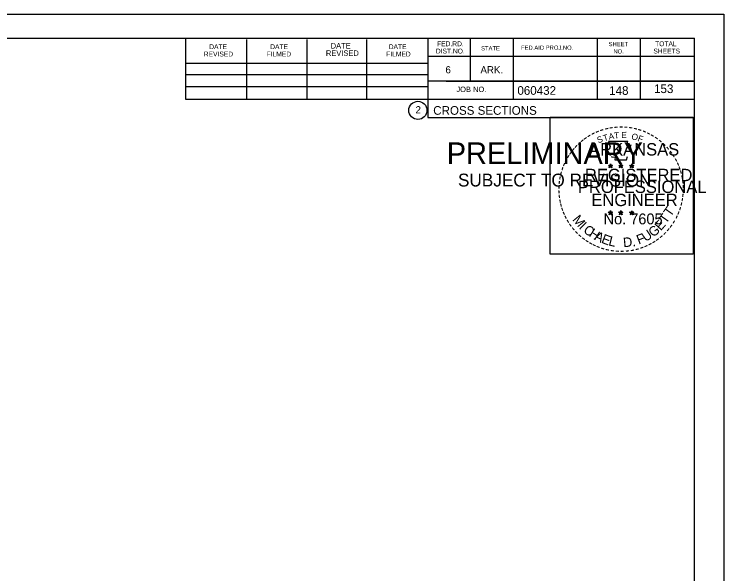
# Model space of a CAD drawing. Extents: x 1538688 to 1540766, y 656250 to 671912.
# Drawn here: x 1539422.3 to 1539537.1, y 656460.7 to 656551.2 of the extents above; entities that cross this region are included whole.
import ezdxf

# ---------------------------------------------------------------- set-up
doc = ezdxf.new("R2010")
doc.units = 0
for name, color, linetype in [('26', 7, 'Continuous'), ('7', 7, 'Continuous'), ('8', 7, 'Continuous'), ('9', 7, 'Continuous'), ('RipRap', 7, 'Continuous')]:
    doc.layers.add(name, color=color, linetype=linetype)

msp = doc.modelspace()

# ---------------------------------------------------------------- linework, layer by layer
at = {"layer": '26'}
msp.add_line((1539203.73, 656551.23), (1539537.06, 656551.23), dxfattribs=at)
for points in [[(1539203.72, 656551.23), (1539537.06, 656551.23), (1539537.06, 656337.9), (1539203.72, 656337.9)], [(1539508.98, 656534.57), (1539532.08, 656534.57), (1539532.08, 656512.42), (1539508.98, 656512.42)]]:
    msp.add_lwpolyline(points, close=True, dxfattribs=at)
at = {"layer": '8'}
for p, q in [((1539518.39, 656526.79), (1539518.74, 656526.68)), ((1539518.39, 656526.79), (1539518.64, 656526.74)), ((1539518.39, 656526.79), (1539518.62, 656526.66)), ((1539518.52, 656526.38), (1539518.74, 656526.68)), ((1539518.52, 656526.38), (1539518.65, 656526.62)), ((1539518.52, 656526.38), (1539518.73, 656526.6)), ((1539518.74, 656527.04), (1539518.7, 656526.79)), ((1539518.95, 656526.38), (1539518.73, 656526.59)), ((1539518.74, 656526.68), (1539518.74, 656527.04)), ((1539518.74, 656527.04), (1539518.79, 656526.79)), ((1539519.08, 656526.79), (1539518.74, 656526.68)), ((1539518.95, 656526.38), (1539518.74, 656526.68)), ((1539519.08, 656526.79), (1539518.8, 656526.74)), ((1539518.95, 656526.38), (1539518.81, 656526.67)), ((1539519.08, 656526.79), (1539518.88, 656526.68)), ((1539520.06, 656526.79), (1539520.41, 656526.68)), ((1539520.06, 656526.79), (1539520.31, 656526.74)), ((1539520.06, 656526.79), (1539520.29, 656526.66)), ((1539520.19, 656526.38), (1539520.41, 656526.68)), ((1539520.19, 656526.38), (1539520.32, 656526.62)), ((1539520.19, 656526.38), (1539520.4, 656526.6)), ((1539520.41, 656527.04), (1539520.37, 656526.79)), ((1539520.62, 656526.38), (1539520.4, 656526.59)), ((1539520.41, 656526.68), (1539520.41, 656527.04)), ((1539520.41, 656527.04), (1539520.46, 656526.79)), ((1539520.75, 656526.79), (1539520.41, 656526.68)), ((1539520.62, 656526.38), (1539520.41, 656526.68)), ((1539520.75, 656526.79), (1539520.47, 656526.74)), ((1539520.62, 656526.38), (1539520.48, 656526.67)), ((1539520.75, 656526.79), (1539520.55, 656526.68)), ((1539521.82, 656526.77), (1539522.17, 656526.66)), ((1539521.82, 656526.77), (1539522.07, 656526.73)), ((1539521.82, 656526.77), (1539522.06, 656526.65)), ((1539521.95, 656526.37), (1539522.17, 656526.66)), ((1539521.95, 656526.37), (1539522.08, 656526.61)), ((1539522.17, 656527.03), (1539522.13, 656526.78)), ((1539522.17, 656526.66), (1539522.17, 656527.03)), ((1539522.17, 656527.03), (1539522.22, 656526.78)), ((1539522.52, 656526.77), (1539522.17, 656526.66)), ((1539522.38, 656526.37), (1539522.17, 656526.66)), ((1539522.52, 656526.77), (1539522.23, 656526.73)), ((1539522.38, 656526.37), (1539522.25, 656526.66)), ((1539522.52, 656526.77), (1539522.31, 656526.67)), ((1539521.95, 656526.37), (1539522.17, 656526.58)), ((1539522.38, 656526.37), (1539522.17, 656526.58)), ((1539518.38, 656519.21), (1539518.73, 656519.1)), ((1539518.38, 656519.21), (1539518.64, 656519.17)), ((1539518.38, 656519.21), (1539518.62, 656519.09)), ((1539518.52, 656518.81), (1539518.73, 656519.1)), ((1539518.52, 656518.81), (1539518.64, 656519.05)), ((1539518.52, 656518.81), (1539518.73, 656519.02)), ((1539518.73, 656519.47), (1539518.69, 656519.22)), ((1539518.73, 656519.1), (1539518.73, 656519.47)), ((1539518.73, 656519.47), (1539518.78, 656519.22)), ((1539519.08, 656519.21), (1539518.73, 656519.1)), ((1539518.95, 656518.81), (1539518.73, 656519.1)), ((1539518.95, 656518.81), (1539518.73, 656519.02)), ((1539519.08, 656519.21), (1539518.79, 656519.16)), ((1539518.95, 656518.81), (1539518.81, 656519.1)), ((1539519.08, 656519.21), (1539518.88, 656519.11)), ((1539520.05, 656519.21), (1539520.4, 656519.1)), ((1539520.05, 656519.21), (1539520.31, 656519.17)), ((1539520.05, 656519.21), (1539520.29, 656519.09)), ((1539520.19, 656518.81), (1539520.4, 656519.1)), ((1539520.19, 656518.81), (1539520.31, 656519.05)), ((1539520.19, 656518.81), (1539520.4, 656519.02)), ((1539520.4, 656519.47), (1539520.36, 656519.22)), ((1539520.4, 656519.1), (1539520.4, 656519.47)), ((1539520.4, 656519.47), (1539520.45, 656519.22)), ((1539520.75, 656519.21), (1539520.4, 656519.1)), ((1539520.61, 656518.81), (1539520.4, 656519.1)), ((1539520.61, 656518.81), (1539520.4, 656519.02)), ((1539520.75, 656519.21), (1539520.46, 656519.16)), ((1539520.61, 656518.81), (1539520.48, 656519.1)), ((1539520.75, 656519.21), (1539520.54, 656519.11)), ((1539521.82, 656519.2), (1539522.17, 656519.09)), ((1539521.82, 656519.2), (1539522.07, 656519.16)), ((1539521.82, 656519.2), (1539522.06, 656519.08)), ((1539521.95, 656518.8), (1539522.17, 656519.09)), ((1539521.95, 656518.8), (1539522.08, 656519.04)), ((1539521.95, 656518.8), (1539522.17, 656519.01)), ((1539522.17, 656519.46), (1539522.13, 656519.21)), ((1539522.17, 656519.09), (1539522.17, 656519.46)), ((1539522.17, 656519.46), (1539522.22, 656519.21)), ((1539522.52, 656519.2), (1539522.17, 656519.09)), ((1539522.38, 656518.8), (1539522.17, 656519.09)), ((1539522.38, 656518.8), (1539522.17, 656519.01)), ((1539522.52, 656519.2), (1539522.23, 656519.15)), ((1539522.38, 656518.8), (1539522.24, 656519.09)), ((1539522.52, 656519.2), (1539522.31, 656519.1))]:
    msp.add_line(p, q, dxfattribs=at)
for points in [[(1539518.43, 656530.66), (1539518.7, 656529.84)], [(1539521.94, 656529.74), (1539522.08, 656530.03), (1539521.4, 656530), (1539521.54, 656530.66), (1539518.43, 656530.66)], [(1539518.92, 656528.24), (1539518.92, 656528.15), (1539519.48, 656528.14), (1539519.43, 656527.66), (1539521.3, 656527.66), (1539521.5, 656528.2)], [(1539518.74, 656527.04), (1539518.95, 656526.38), (1539518.39, 656526.79), (1539519.08, 656526.79), (1539518.52, 656526.38), (1539518.74, 656527.04)], [(1539520.41, 656527.04), (1539520.62, 656526.38), (1539520.06, 656526.79), (1539520.75, 656526.79), (1539520.19, 656526.38), (1539520.41, 656527.04)], [(1539522.17, 656527.03), (1539522.38, 656526.37), (1539521.82, 656526.77), (1539522.52, 656526.77), (1539521.95, 656526.37), (1539522.17, 656527.03)], [(1539518.73, 656519.47), (1539518.95, 656518.81), (1539518.38, 656519.21), (1539519.08, 656519.21), (1539518.52, 656518.81), (1539518.73, 656519.47)], [(1539520.4, 656519.47), (1539520.61, 656518.81), (1539520.05, 656519.21), (1539520.75, 656519.21), (1539520.19, 656518.81), (1539520.4, 656519.47)], [(1539522.17, 656519.46), (1539522.38, 656518.8), (1539521.82, 656519.2), (1539522.52, 656519.2), (1539521.95, 656518.8), (1539522.17, 656519.46)]]:
    msp.add_lwpolyline(points, dxfattribs=at)
for centre, radius in [((1539518.74, 656526.68), 0.172), ((1539518.74, 656526.68), 0.145), ((1539518.74, 656526.68), 0.116), ((1539518.74, 656526.68), 0.0991), ((1539518.74, 656526.68), 0.0747), ((1539518.74, 656526.68), 0.0495), ((1539518.74, 656526.68), 0.0296), ((1539520.41, 656526.68), 0.172), ((1539520.41, 656526.68), 0.145), ((1539520.41, 656526.68), 0.116), ((1539520.41, 656526.68), 0.0991), ((1539520.41, 656526.68), 0.0747), ((1539520.41, 656526.68), 0.0495), ((1539520.41, 656526.68), 0.0296), ((1539522.17, 656526.66), 0.172), ((1539522.17, 656526.66), 0.145), ((1539522.17, 656526.66), 0.116), ((1539522.17, 656526.66), 0.0991), ((1539522.17, 656526.66), 0.0747), ((1539522.17, 656526.66), 0.0495), ((1539522.17, 656526.66), 0.0296), ((1539518.73, 656519.1), 0.172), ((1539518.73, 656519.1), 0.145), ((1539518.73, 656519.1), 0.116), ((1539518.73, 656519.1), 0.0991), ((1539518.73, 656519.1), 0.0747), ((1539518.73, 656519.1), 0.0495), ((1539518.73, 656519.1), 0.0296), ((1539520.4, 656519.1), 0.172), ((1539520.4, 656519.1), 0.145), ((1539520.4, 656519.1), 0.116), ((1539520.4, 656519.1), 0.0991), ((1539520.4, 656519.1), 0.0747), ((1539520.4, 656519.1), 0.0495), ((1539520.4, 656519.1), 0.0296), ((1539522.17, 656519.09), 0.172), ((1539522.17, 656519.09), 0.145), ((1539522.17, 656519.09), 0.116), ((1539522.17, 656519.09), 0.0991), ((1539522.17, 656519.09), 0.0747), ((1539522.17, 656519.09), 0.0495), ((1539522.17, 656519.09), 0.0296)]:
    msp.add_circle(centre, radius, dxfattribs=at)
at = {"layer": 'RipRap'}
for p, q in [((1539216.13, 656547.34), (1539532.31, 656547.34)), ((1539450.05, 656537.46), (1539450.05, 656547.34)), ((1539489.21, 656547.34), (1539489.21, 656534.54)), ((1539496.05, 656547.34), (1539496.05, 656540.4)), ((1539502.99, 656547.34), (1539502.99, 656537.46)), ((1539516.57, 656547.34), (1539516.57, 656537.46)), ((1539523.51, 656547.34), (1539523.51, 656537.46)), ((1539532.31, 656341.88), (1539532.31, 656547.34)), ((1539459.91, 656537.46), (1539459.91, 656547.14)), ((1539469.67, 656537.46), (1539469.67, 656547.14)), ((1539479.35, 656537.46), (1539479.35, 656547.14)), ((1539532.31, 656544.4), (1539489.21, 656544.4)), ((1539532.31, 656544.42), (1539532.31, 656544.42)), ((1539450.05, 656543.32), (1539489.21, 656543.32)), ((1539450.05, 656541.46), (1539489.21, 656541.46)), ((1539532.31, 656540.4), (1539489.21, 656540.4)), ((1539492.17, 656540.4), (1539532.31, 656540.4)), ((1539450.05, 656537.46), (1539450.05, 656539.52)), ((1539450.05, 656539.52), (1539489.21, 656539.52)), ((1539532.31, 656537.46), (1539450.05, 656537.46)), ((1539489.21, 656534.54), (1539532.31, 656534.54))]:
    msp.add_line(p, q, dxfattribs=at)
msp.add_circle((1539487.59, 656535.68), 1.47, dxfattribs=at)

# ---------------------------------------------------------------- texts
at = {"layer": '7'}
for s, p in [('148', (1539518.52, 656538.19)), ('153', (1539525.78, 656538.48))]:
    msp.add_text(s, height=1.4, dxfattribs=at).set_placement(p)
at = {"layer": '8'}
for s, height, rotation, p in [('-', 1.6, 24.3072, (1539516.54, 656531.52)), ('-', 1.6, 19.1761, (1539517.18, 656531.79)), ('-', 1.6, 13.6301, (1539517.93, 656532.03)), ('-', 1.6, 10.2193, (1539518.6, 656532.19)), ('-', 1.6, 5.8968, (1539519.33, 656532.3)), ('-', 1.6, 0.1862, (1539520.11, 656532.38)), ('-', 1.6, 357.743, (1539520.83, 656532.36)), ('-', 1.6, 352.1617, (1539521.57, 656532.31)), ('-', 1.6, 347.2049, (1539522.29, 656532.19)), ('-', 1.6, 342.3362, (1539522.93, 656532.04)), ('-', 1.6, 337.8551, (1539523.66, 656531.82)), ('-', 1.6, 36.2317, (1539514.73, 656530.44)), ('-', 1.6, 34.0636, (1539515.31, 656530.84)), ('-', 1.6, 28.7918, (1539515.91, 656531.21)), ('S', 1, 21.594, (1539516.78, 656530.34)), ('T', 1, 16.4036, (1539517.7, 656530.67)), ('A', 1, 11.2132, (1539518.52, 656530.92)), ('T', 1, 6.0228, (1539519.37, 656531.09)), ('E', 1, 0.8323, (1539520.48, 656531.2)), ('O', 1, 350.4515, (1539522.08, 656530.99)), ('F', 1, 340.0707, (1539523.04, 656530.76)), ('-', 1.6, 334.1211, (1539524.29, 656531.54)), ('-', 1.6, 329.6409, (1539524.87, 656531.26)), ('-', 1.6, 325.8627, (1539525.51, 656530.9)), ('-', 1.6, 48.423, (1539513.38, 656529.17)), ('-', 1.6, 42.9622, (1539513.83, 656529.65)), ('-', 1.6, 38.9507, (1539514.26, 656530.06)), ('ARKANSAS', 2, 360, (1539515.28, 656528.38)), ('-', 1.6, 320.5297, (1539526.12, 656530.47)), ('-', 1.6, 315.5786, (1539526.72, 656529.99)), ('-', 1.6, 54.2325, (1539512.56, 656528.11)), ('-', 1.6, 50.6142, (1539512.97, 656528.68)), ('-', 1.6, 309.8797, (1539527.29, 656529.44)), ('-', 1.6, 306.6522, (1539527.82, 656528.83)), ('-', 1.6, 62.8713, (1539511.92, 656526.97)), ('-', 1.6, 58.0706, (1539512.24, 656527.59)), ('-', 1.4, 303.6753, (1539528.3, 656528.27)), ('-', 1.6, 299.6684, (1539528.62, 656527.66)), ('-', 1.6, 67.7743, (1539511.66, 656526.36)), ('DWB', 0.01, 360, (1539518.72, 656526.67)), ('DWB', 0.01, 360, (1539520.39, 656526.67)), ('DWB', 0.01, 360, (1539522.16, 656526.66)), ('-', 1.6, 294.6628, (1539528.95, 656527.05)), ('-', 1.6, 290.5728, (1539529.2, 656526.47)), ('-', 1.6, 75.461, (1539511.25, 656525.02)), ('-', 1.6, 72.3945, (1539511.45, 656525.73)), ('REGISTERED', 2, 360, (1539514.6, 656524.23)), ('-', 1.6, 285.1233, (1539529.44, 656525.89)), ('-', 1.6, 81.2013, (1539511.12, 656524.31)), ('PROFESSIONAL', 2, 360, (1539513.46, 656522.32)), ('-', 1.6, 280.5493, (1539529.64, 656525.15)), ('-', 1.6, 276.5962, (1539529.8, 656524.38)), ('-', 1.6, 89.0622, (1539511.02, 656522.91)), ('-', 1.6, 85.1863, (1539511.04, 656523.61)), ('-', 1.6, 274.3301, (1539529.86, 656523.66)), ('-', 1.6, 94.1959, (1539511.05, 656522.19)), ('-', 1.6, 98.9479, (1539511.12, 656521.52)), ('ENGINEER', 2, 360, (1539515.64, 656520.2)), ('-', 1.6, 263.5172, (1539529.87, 656522.36)), ('-', 1.6, 269.9407, (1539529.89, 656523.03)), ('-', 1.6, 101.7149, (1539511.26, 656520.79)), ('-', 1.6, 260.9953, (1539529.8, 656521.71)), ('-', 1.6, 105.4578, (1539511.42, 656520.19)), ('-', 1.6, 109.0874, (1539511.63, 656519.56)), ('T', 1.54, 55.055, (1539528.45, 656518.37)), ('-', 1.6, 252.8681, (1539529.51, 656520.31)), ('-', 1.6, 255.7626, (1539529.69, 656521.03)), ('-', 1.6, 114.0643, (1539511.89, 656518.97)), ('-', 1.6, 115.7289, (1539512.19, 656518.35)), ('M', 1.54, 308.9175, (1539512.5, 656517.99)), ('No. 7605', 1.757, 360, (1539517.62, 656517.25)), ('DWB', 0.01, 360, (1539518.72, 656519.1)), ('DWB', 0.01, 360, (1539520.39, 656519.1)), ('DWB', 0.01, 360, (1539522.15, 656519.09)), ('T', 1.54, 55.055, (1539527.72, 656517.25)), ('-', 1.6, 244.6197, (1539529.03, 656519.01)), ('-', 1.6, 247.8887, (1539529.29, 656519.64)), ('-', 1.6, 120.4471, (1539512.55, 656517.76)), ('I', 1.54, 316.4636, (1539513.55, 656516.67)), ('E', 1.54, 48.7313, (1539526.87, 656516.12)), ('-', 1.6, 239.0712, (1539528.63, 656518.25)), ('-', 1.6, 125.8934, (1539512.95, 656517.2)), ('-', 1.6, 130.7181, (1539513.42, 656516.65)), ('C', 1.54, 324.0197, (1539514.22, 656516.05)), ('H', 1.54, 327.5342, (1539515.13, 656515.4)), ('U', 1.54, 34.4052, (1539524.42, 656514.37)), ('G', 1.54, 38.2173, (1539525.62, 656515.1)), ('-', 1.6, 231.2538, (1539527.8, 656517.04)), ('-', 1.6, 233.8452, (1539528.23, 656517.6)), ('-', 1.6, 134.2238, (1539513.93, 656516.1)), ('-', 1.6, 138.9338, (1539514.46, 656515.64)), ('-', 1.6, 144.6463, (1539515.01, 656515.23)), ('A', 1.54, 332.5513, (1539515.98, 656514.86)), ('E', 1.54, 339.2068, (1539517.14, 656514.3)), ('L', 1.54, 346.2929, (1539518.33, 656513.87)), ('D.', 1.54, 5.2602, (1539520.84, 656513.54)), ('F', 1.54, 20.8202, (1539523.29, 656513.97)), ('-', 1.6, 221.0851, (1539526.8, 656515.96)), ('-', 1.6, 225.7653, (1539527.32, 656516.47)), ('-', 1.6, 148.0898, (1539515.57, 656514.86)), ('-', 1.6, 151.5704, (1539516.15, 656514.54)), ('-', 1.6, 154.6002, (1539516.68, 656514.29)), ('-', 1.6, 207.3568, (1539525.16, 656514.76)), ('-', 1.6, 212.2491, (1539525.72, 656515.1)), ('-', 1.6, 215.7363, (1539526.25, 656515.49)), ('-', 1.6, 158.5612, (1539517.3, 656514.04)), ('-', 1.6, 162.7983, (1539517.99, 656513.82)), ('-', 1.6, 167.5555, (1539518.7, 656513.66)), ('-', 1.6, 173.1155, (1539519.47, 656513.55)), ('-', 1.6, 176.5183, (1539520.22, 656513.5)), ('-', 1.6, 181.5918, (1539520.97, 656513.52)), ('-', 1.6, 185.8167, (1539521.77, 656513.59)), ('-', 1.6, 191.2858, (1539522.51, 656513.72)), ('-', 1.6, 195.4743, (1539523.24, 656513.92)), ('-', 1.6, 200.7184, (1539523.92, 656514.17)), ('-', 1.6, 204.2516, (1539524.54, 656514.44))]:
    msp.add_text(s, height=height, rotation=rotation, dxfattribs=at).set_placement(p)
at = {"layer": '9'}
for s, height, p in [('PRELIMINARY', 3.5, (1539492.26, 656527)), ('DWB', 0.01, (1539493, 656528.85)), ('SUBJECT TO REVISION', 2.0751, (1539494.07, 656523.37))]:
    msp.add_text(s, height=height, rotation=360, dxfattribs=at).set_placement(p)
at = {"layer": 'RipRap'}
for s, height, p in [('DATE', 0.782, (1539453.85, 656545.58)), ('DATE', 0.782, (1539463.71, 656545.58)), ('DATE', 0.879, (1539473.49, 656545.68)), ('DATE', 0.782, (1539482.87, 656545.58)), ('FED.RD.', 0.782, (1539490.69, 656546.06)), ('FED.AID PROJ.NO.', 0.684, (1539504.27, 656545.48)), ('SHEET', 0.684, (1539518.43, 656546.06)), ('TOTAL', 0.782, (1539525.95, 656546.06)), ('REVISED', 0.782, (1539452.97, 656544.4)), ('FILMED', 0.782, (1539463.13, 656544.4)), ('REVISED', 0.879, (1539472.71, 656544.5)), ('FILMED', 0.782, (1539482.47, 656544.4)), ('DIST.NO.', 0.782, (1539490.49, 656544.88)), ('STATE', 0.684, (1539497.81, 656545.38)), ('NO.', 0.684, (1539519.21, 656544.88)), ('SHEETS', 0.782, (1539525.67, 656544.88)), ('6', 1.17, (1539492.05, 656541.66)), ('ARK.', 1.172, (1539497.71, 656541.66)), ('JOB NO.', 0.879, (1539493.81, 656538.64)), ('060432', 1.4, (1539503.68, 656538.2)), ('2', 1.17, (1539487.21, 656535.19)), ('CROSS SECTIONS', 1.4, (1539490.07, 656534.97))]:
    msp.add_text(s, height=height, rotation=360, dxfattribs=at).set_placement(p)

doc.saveas('drawing.dxf')
